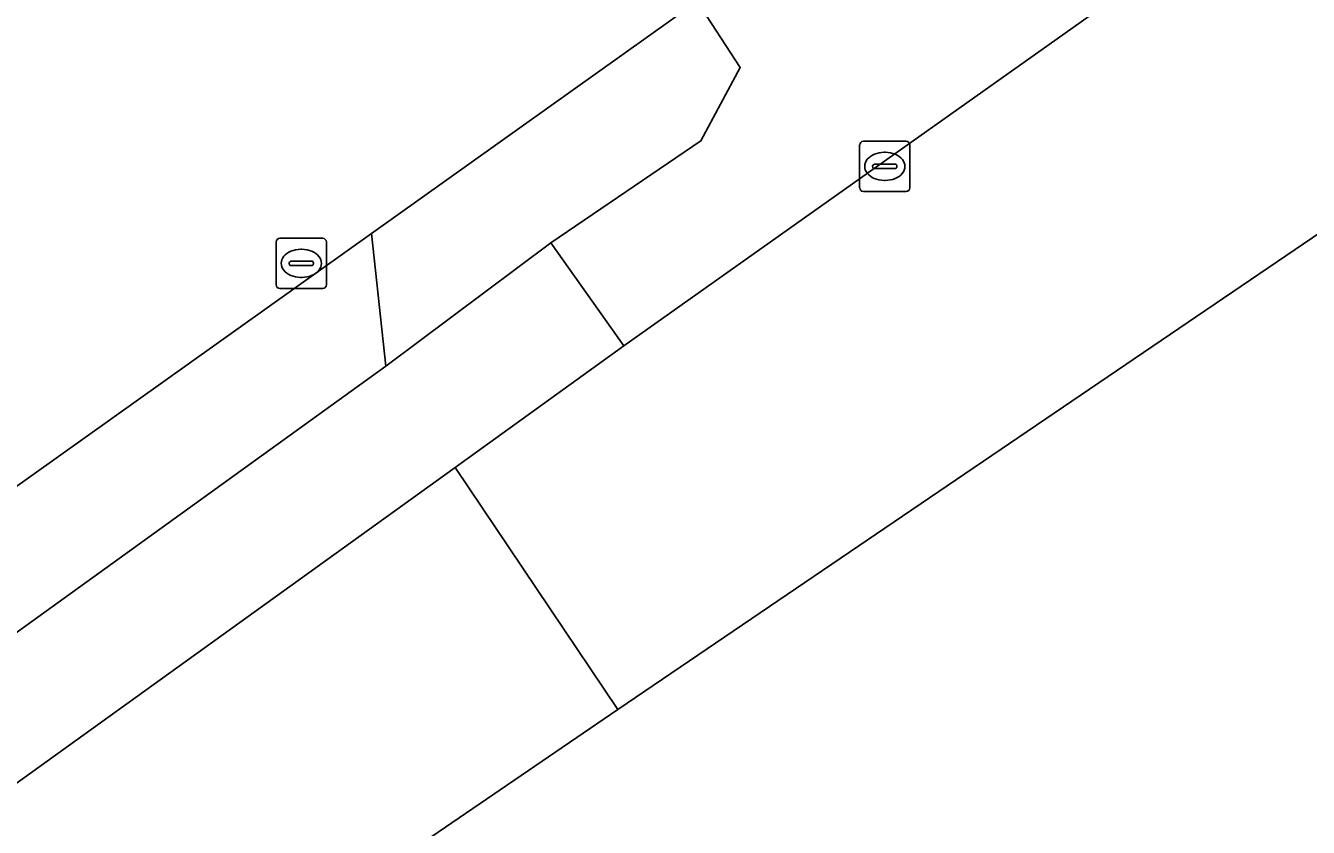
# Model space of a CAD drawing. Extents: x 156141 to 158132, y 385651 to 388333.
# Drawn here: x 157101.28 to 157126.83, y 387365.51 to 387381.47 of the extents above; entities that cross this region are included whole.
import ezdxf

# ---------------------------------------------------------------- set-up
doc = ezdxf.new("R2010")
doc.units = 0
for name, color, linetype in [('IMGEO_Berm_groen', 7, 'Continuous'), ('IMGEO_Erf', 7, 'Continuous'), ('IMGEO_Fietspad_gesloten', 7, 'Continuous'), ('IMGEO_Fietspad_open', 7, 'Continuous'), ('IMGEO_Hek', 7, 'Continuous'), ('IMGEO_Kolk', 7, 'Continuous'), ('IMGEO_Rijbaan_lokaal_gesloten', 7, 'Continuous'), ('IMGEO_Rijbaan_lokaal_open', 7, 'Continuous'), ('IMGEO_Rioolput', 7, 'Continuous')]:
    doc.layers.add(name, color=color, linetype=linetype)

msp = doc.modelspace()

# ---------------------------------------------------------------- linework, layer by layer
at = {"layer": 'IMGEO_Berm_groen'}
msp.add_lwpolyline([(157130.752, 387387.725), (157125.747, 387383.99), (157113.203, 387375.099), (157109.843, 387372.677), (157113.082, 387367.853), (157146.086, 387390.271)], dxfattribs=at)
msp.add_lwpolyline([(157114.734, 387379.18), (157115.517, 387380.643), (157114.658, 387381.956), (157108.173, 387377.337), (157108.462, 387374.694), (157111.745, 387377.147)], close=True, dxfattribs=at)
at = {"layer": 'IMGEO_Erf'}
msp.add_lwpolyline([(157320.713, 387353.62), (157305.682, 387375.027), (157304.638, 387374.518), (157279.268, 387361.368), (157273.458, 387370.719), (157258.79, 387393.387), (157280.492, 387407.431), (157244.126, 387455.856), (157229.426, 387446.502), (157227.32, 387445.161), (157222.219, 387441.873), (157217.755, 387438.96), (157217.053, 387438.479), (157213.08, 387435.638), (157159.406, 387399.31), (157146.086, 387390.271), (157113.082, 387367.853), (157106.068, 387363.071)], dxfattribs=at)
at = {"layer": 'IMGEO_Fietspad_gesloten'}
msp.add_lwpolyline([(157085.739, 387355.502), (157095.667, 387362.497), (157099.504, 387365.237), (157109.843, 387372.677), (157113.203, 387375.099), (157111.745, 387377.147), (157108.462, 387374.694), (157096.09, 387365.78), (157079.67, 387354.201), (157054.158, 387335.967)], dxfattribs=at)
at = {"layer": 'IMGEO_Fietspad_open'}
msp.add_lwpolyline([(157114.658, 387381.956), (157115.517, 387380.643), (157114.734, 387379.18), (157111.745, 387377.147), (157113.203, 387375.099), (157125.747, 387383.99), (157124.239, 387386.111), (157119.011, 387382.386), (157117.793, 387382.686), (157117.079, 387383.674)], close=True, dxfattribs=at)
at = {"layer": 'IMGEO_Hek'}
for points in [[(157113.082, 387367.853), (157146.086, 387390.271)], [(157106.068, 387363.071), (157113.082, 387367.853)]]:
    msp.add_lwpolyline(points, dxfattribs=at)
at = {"layer": 'IMGEO_Kolk'}
for p, q in [((157106.35, 387377.24), (157107.202, 387377.24)), ((157106.275, 387376.314), (157106.275, 387377.166)), ((157106.763, 387377.02), (157106.788, 387377.02)), ((157107.276, 387377.166), (157107.276, 387376.314)), ((157106.534, 387376.734), (157106.534, 387376.746)), ((157106.577, 387376.783), (157106.975, 387376.783)), ((157107.018, 387376.746), (157107.018, 387376.734)), ((157106.972, 387376.697), (157106.574, 387376.697)), ((157106.786, 387376.46), (157106.761, 387376.46)), ((157107.202, 387376.24), (157106.35, 387376.24))]:
    msp.add_line(p, q, dxfattribs=at)
for points in [[(157106.35, 387377.24), (157107.202, 387377.24)], [(157106.275, 387376.314), (157106.275, 387377.166)], [(157107.276, 387377.166), (157107.276, 387376.314)], [(157107.202, 387376.24), (157106.35, 387376.24)]]:
    msp.add_lwpolyline(points, dxfattribs=at)
for centre, radius, start, end in [((157106.352, 387377.164), 0.0765, 91.552, 178.448), ((157106.352, 387377.164), 0.0765, 91.552, 178.448), ((157107.2, 387377.164), 0.0765, 1.552, 88.448), ((157107.2, 387377.164), 0.0765, 1.552, 88.448), ((157106.574, 387376.743), 0.0403, 85.8775, 175.7526), ((157106.571, 387376.733), 0.0366, 178.938, 274.7102), ((157106.975, 387376.74), 0.043, 264.8664, 352.4533), ((157106.979, 387376.745), 0.0386, 1.7309, 96.639), ((157106.352, 387376.316), 0.0765, 181.552, 268.448), ((157106.352, 387376.316), 0.0765, 181.552, 268.448), ((157107.2, 387376.316), 0.0765, 271.552, 358.448), ((157107.2, 387376.316), 0.0765, 271.552, 358.448)]:
    msp.add_arc(centre, radius, start, end, dxfattribs=at)
for centre, major_axis, ratio, start_param, end_param in [((157106.762, 387376.74), (-0.387, 0.002), 0.722429, 4.712389, 7.853982), ((157106.787, 387376.74), (-0.39, 0.002), 0.717154, 1.570796, 4.712389)]:
    msp.add_ellipse(centre, major_axis=major_axis, ratio=ratio, start_param=start_param, end_param=end_param, dxfattribs=at)
at = {"layer": 'IMGEO_Rijbaan_lokaal_gesloten'}
msp.add_lwpolyline([(156997.716, 387297.744), (157000, 387299.435), (157009.141, 387306.102), (157018.817, 387313.137), (157020.003, 387313.999), (157023.696, 387316.598), (157026.999, 387319.014), (157029.491, 387320.818), (157030.634, 387321.643), (157042.82, 387330.438), (157056.142, 387340.052), (157079.01, 387356.503), (157094.685, 387367.728), (157108.173, 387377.337), (157114.658, 387381.956), (157117.079, 387383.674)], dxfattribs=at)
at = {"layer": 'IMGEO_Rijbaan_lokaal_open'}
for points in [[(157094.685, 387367.728), (157096.09, 387365.78), (157108.462, 387374.694), (157108.173, 387377.337)], [(157106.068, 387363.071), (157113.082, 387367.853), (157109.843, 387372.677), (157099.504, 387365.237)]]:
    msp.add_lwpolyline(points, close=True, dxfattribs=at)
at = {"layer": 'IMGEO_Rioolput'}
for p, q in [((157117.897, 387378.246), (157117.897, 387379.098)), ((157117.972, 387379.172), (157118.824, 387379.172)), ((157118.898, 387379.098), (157118.898, 387378.246)), ((157118.385, 387378.952), (157118.41, 387378.952)), ((157118.156, 387378.666), (157118.156, 387378.678)), ((157118.594, 387378.629), (157118.196, 387378.629)), ((157118.199, 387378.715), (157118.597, 387378.715)), ((157118.64, 387378.678), (157118.64, 387378.666)), ((157118.408, 387378.392), (157118.383, 387378.392)), ((157118.824, 387378.172), (157117.972, 387378.172))]:
    msp.add_line(p, q, dxfattribs=at)
for points in [[(157117.897, 387378.246), (157117.897, 387379.098)], [(157117.972, 387379.172), (157118.824, 387379.172)], [(157118.898, 387379.098), (157118.898, 387378.246)], [(157118.824, 387378.172), (157117.972, 387378.172)]]:
    msp.add_lwpolyline(points, dxfattribs=at)
for centre, radius, start, end in [((157117.974, 387379.096), 0.0765, 91.552, 178.448), ((157117.974, 387379.096), 0.0765, 91.552, 178.448), ((157118.822, 387379.096), 0.0765, 1.552, 88.448), ((157118.822, 387379.096), 0.0765, 1.552, 88.448), ((157118.196, 387378.675), 0.0403, 85.8775, 175.7526), ((157118.193, 387378.665), 0.0366, 178.938, 274.7102), ((157118.597, 387378.672), 0.043, 264.8664, 352.4533), ((157118.601, 387378.677), 0.0386, 1.7309, 96.639), ((157117.974, 387378.248), 0.0765, 181.552, 268.448), ((157117.974, 387378.248), 0.0765, 181.552, 268.448), ((157118.822, 387378.248), 0.0765, 271.552, 358.448), ((157118.822, 387378.248), 0.0765, 271.552, 358.448)]:
    msp.add_arc(centre, radius, start, end, dxfattribs=at)
for centre, major_axis, ratio, start_param, end_param in [((157118.384, 387378.672), (-0.387, 0.002), 0.722429, 4.712389, 7.853982), ((157118.409, 387378.672), (-0.39, 0.002), 0.717154, 1.570796, 4.712389)]:
    msp.add_ellipse(centre, major_axis=major_axis, ratio=ratio, start_param=start_param, end_param=end_param, dxfattribs=at)

doc.saveas('drawing.dxf')
